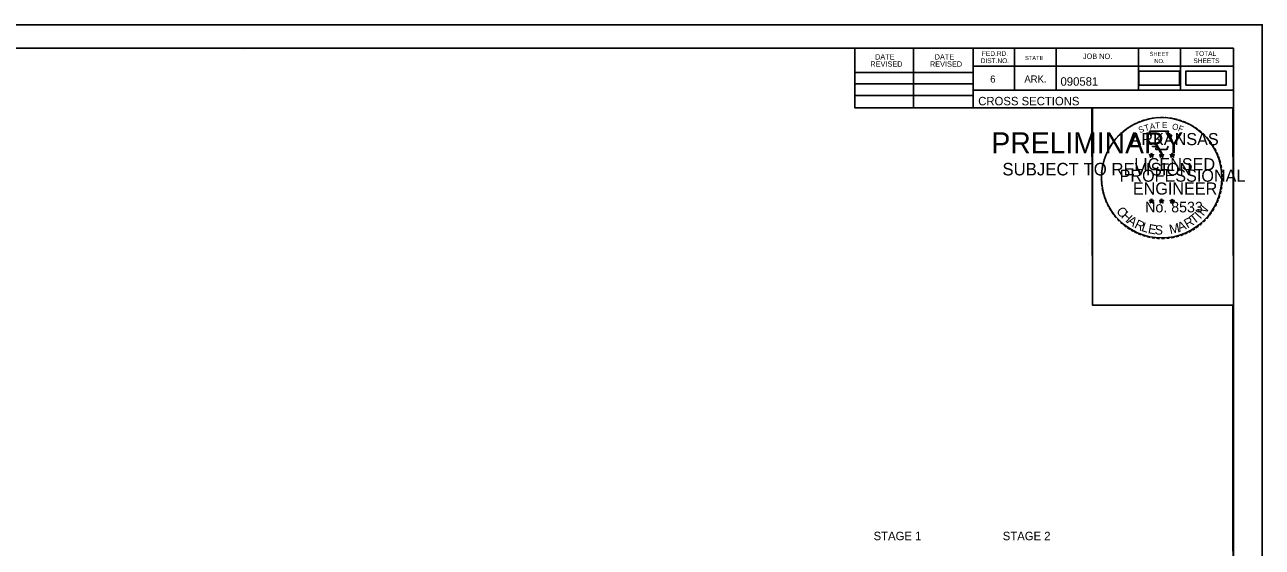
# Model space of a CAD drawing. Extents: x 1322838 to 1324533, y 339903 to 351025.
# Drawn here: x 1323661.9 to 1323866.6, y 347312 to 347398.5 of the extents above; entities that cross this region are included whole.
import ezdxf

# ---------------------------------------------------------------- set-up
doc = ezdxf.new("R2010")
doc.units = 0
for name, color, linetype in [('R_Axis Annot', 7, 'Continuous'), ('R_Border', 7, 'Continuous'), ('R_Border PE', 7, 'Continuous'), ('R_Border Prem', 7, 'Continuous'), ('R_Drive', 7, 'Continuous'), ('R_No Plot', 7, 'Continuous')]:
    doc.layers.add(name, color=color, linetype=linetype)

msp = doc.modelspace()

# ---------------------------------------------------------------- linework, layer by layer
at = {"layer": 'R_Border'}
for p, q in [((1323545.72, 347394.64), (1323861.9, 347394.64)), ((1323698.24, 347394.38), (1323698.24, 347394.38)), ((1323698.24, 347394.38), (1323698.24, 347394.38)), ((1323799.26, 347384.76), (1323799.26, 347394.64)), ((1323808.94, 347384.76), (1323808.94, 347394.64)), ((1323818.8, 347394.64), (1323818.8, 347384.76)), ((1323825.64, 347394.64), (1323825.64, 347387.7)), ((1323832.58, 347394.64), (1323832.58, 347387.7)), ((1323846.16, 347394.64), (1323846.16, 347387.7)), ((1323853.1, 347394.64), (1323853.1, 347387.7)), ((1323861.9, 347189.18), (1323861.9, 347394.64)), ((1323799.26, 347390.62), (1323818.8, 347390.62)), ((1323861.9, 347391.7), (1323818.8, 347391.7)), ((1323861.9, 347391.72), (1323861.9, 347391.72)), ((1323799.26, 347388.76), (1323818.8, 347388.76)), ((1323799.26, 347386.82), (1323818.8, 347386.82)), ((1323861.9, 347387.7), (1323818.8, 347387.7)), ((1323821.76, 347387.7), (1323861.9, 347387.7)), ((1323861.9, 347384.76), (1323799.26, 347384.76))]:
    msp.add_line(p, q, dxfattribs=at)
at = {"layer": 'R_Border PE'}
for p, q in [((1323847.98, 347377.01), (1323848.33, 347376.9)), ((1323847.98, 347377.01), (1323848.23, 347376.97)), ((1323847.98, 347377.01), (1323848.22, 347376.89)), ((1323848.11, 347376.6), (1323848.33, 347376.9)), ((1323848.11, 347376.6), (1323848.24, 347376.85)), ((1323848.11, 347376.6), (1323848.33, 347376.82)), ((1323848.33, 347377.27), (1323848.29, 347377.01)), ((1323848.33, 347376.9), (1323848.33, 347377.27)), ((1323848.33, 347377.27), (1323848.38, 347377.02)), ((1323848.68, 347377.01), (1323848.33, 347376.9)), ((1323848.54, 347376.6), (1323848.33, 347376.9)), ((1323848.54, 347376.6), (1323848.33, 347376.82)), ((1323848.68, 347377.01), (1323848.39, 347376.96)), ((1323848.54, 347376.6), (1323848.41, 347376.89)), ((1323848.68, 347377.01), (1323848.47, 347376.91)), ((1323849.65, 347377.01), (1323850, 347376.9)), ((1323849.65, 347377.01), (1323849.9, 347376.97)), ((1323849.65, 347377.01), (1323849.89, 347376.89)), ((1323849.78, 347376.6), (1323850, 347376.9)), ((1323849.78, 347376.6), (1323849.91, 347376.85)), ((1323849.78, 347376.6), (1323850, 347376.82)), ((1323850, 347377.27), (1323849.96, 347377.01)), ((1323850, 347376.9), (1323850, 347377.27)), ((1323850, 347377.27), (1323850.05, 347377.02)), ((1323850.35, 347377.01), (1323850, 347376.9)), ((1323850.21, 347376.6), (1323850, 347376.9)), ((1323850.21, 347376.6), (1323850, 347376.82)), ((1323850.35, 347377.01), (1323850.06, 347376.96)), ((1323850.21, 347376.6), (1323850.08, 347376.89)), ((1323850.35, 347377.01), (1323850.14, 347376.91)), ((1323851.41, 347377), (1323851.76, 347376.89)), ((1323851.41, 347377), (1323851.67, 347376.95)), ((1323851.41, 347377), (1323851.65, 347376.88)), ((1323851.55, 347376.59), (1323851.76, 347376.89)), ((1323851.55, 347376.59), (1323851.67, 347376.84)), ((1323851.55, 347376.59), (1323851.76, 347376.81)), ((1323851.76, 347377.25), (1323851.72, 347377)), ((1323851.76, 347376.89), (1323851.76, 347377.25)), ((1323851.76, 347377.25), (1323851.81, 347377)), ((1323852.11, 347377), (1323851.76, 347376.89)), ((1323851.98, 347376.59), (1323851.76, 347376.89)), ((1323851.98, 347376.59), (1323851.76, 347376.81)), ((1323852.11, 347377), (1323851.82, 347376.95)), ((1323851.98, 347376.59), (1323851.84, 347376.88)), ((1323852.11, 347377), (1323851.91, 347376.9)), ((1323848.33, 347369.69), (1323848.28, 347369.44)), ((1323848.33, 347369.33), (1323848.33, 347369.69)), ((1323848.33, 347369.69), (1323848.37, 347369.44)), ((1323849.99, 347369.69), (1323849.95, 347369.44)), ((1323849.99, 347369.33), (1323849.99, 347369.69)), ((1323849.99, 347369.69), (1323850.04, 347369.44)), ((1323851.76, 347369.68), (1323851.72, 347369.43)), ((1323851.76, 347369.32), (1323851.76, 347369.68)), ((1323851.76, 347369.68), (1323851.81, 347369.43)), ((1323847.98, 347369.44), (1323848.33, 347369.33)), ((1323847.98, 347369.44), (1323848.23, 347369.39)), ((1323847.98, 347369.44), (1323848.21, 347369.32)), ((1323848.11, 347369.03), (1323848.33, 347369.33)), ((1323848.11, 347369.03), (1323848.24, 347369.27)), ((1323848.11, 347369.03), (1323848.32, 347369.25)), ((1323848.54, 347369.03), (1323848.32, 347369.24)), ((1323848.67, 347369.44), (1323848.33, 347369.33)), ((1323848.54, 347369.03), (1323848.33, 347369.33)), ((1323848.67, 347369.44), (1323848.39, 347369.39)), ((1323848.54, 347369.03), (1323848.4, 347369.32)), ((1323848.67, 347369.44), (1323848.47, 347369.34)), ((1323849.65, 347369.44), (1323849.99, 347369.33)), ((1323849.65, 347369.44), (1323849.9, 347369.39)), ((1323849.65, 347369.44), (1323849.88, 347369.32)), ((1323849.78, 347369.03), (1323849.99, 347369.33)), ((1323849.78, 347369.03), (1323849.9, 347369.27)), ((1323849.78, 347369.03), (1323849.99, 347369.25)), ((1323850.34, 347369.44), (1323849.99, 347369.33)), ((1323850.21, 347369.03), (1323849.99, 347369.33)), ((1323850.21, 347369.03), (1323849.99, 347369.24)), ((1323850.34, 347369.44), (1323850.06, 347369.39)), ((1323850.21, 347369.03), (1323850.07, 347369.32)), ((1323850.34, 347369.44), (1323850.14, 347369.34)), ((1323851.41, 347369.43), (1323851.76, 347369.32)), ((1323851.41, 347369.43), (1323851.67, 347369.38)), ((1323851.41, 347369.43), (1323851.65, 347369.31)), ((1323851.55, 347369.02), (1323851.76, 347369.32)), ((1323851.55, 347369.02), (1323851.67, 347369.26)), ((1323851.55, 347369.02), (1323851.76, 347369.24)), ((1323852.11, 347369.43), (1323851.76, 347369.32)), ((1323851.97, 347369.02), (1323851.76, 347369.32)), ((1323851.97, 347369.02), (1323851.76, 347369.23)), ((1323852.11, 347369.43), (1323851.82, 347369.38)), ((1323851.97, 347369.02), (1323851.84, 347369.31)), ((1323852.11, 347369.43), (1323851.9, 347369.33))]:
    msp.add_line(p, q, dxfattribs=at)
for points in [[(1323848.02, 347380.89), (1323848.29, 347380.06)], [(1323851.53, 347379.97), (1323851.67, 347380.25), (1323850.99, 347380.23), (1323851.14, 347380.89), (1323848.02, 347380.89)], [(1323848.51, 347378.47), (1323848.51, 347378.38), (1323849.08, 347378.36), (1323849.02, 347377.89), (1323850.89, 347377.89), (1323851.09, 347378.42)], [(1323848.33, 347377.27), (1323848.54, 347376.6), (1323847.98, 347377.01), (1323848.68, 347377.01), (1323848.11, 347376.6), (1323848.33, 347377.27)], [(1323850, 347377.27), (1323850.21, 347376.6), (1323849.65, 347377.01), (1323850.35, 347377.01), (1323849.78, 347376.6), (1323850, 347377.27)], [(1323851.76, 347377.25), (1323851.98, 347376.59), (1323851.41, 347377), (1323852.11, 347377), (1323851.55, 347376.59), (1323851.76, 347377.25)], [(1323848.33, 347369.69), (1323848.54, 347369.03), (1323847.98, 347369.44), (1323848.67, 347369.44), (1323848.11, 347369.03), (1323848.33, 347369.69)], [(1323849.99, 347369.69), (1323850.21, 347369.03), (1323849.65, 347369.44), (1323850.34, 347369.44), (1323849.78, 347369.03), (1323849.99, 347369.69)], [(1323851.76, 347369.68), (1323851.97, 347369.02), (1323851.41, 347369.43), (1323852.11, 347369.43), (1323851.55, 347369.02), (1323851.76, 347369.68)]]:
    msp.add_lwpolyline(points, dxfattribs=at)
for centre, radius in [((1323848.33, 347376.9), 0.172), ((1323848.33, 347376.9), 0.145), ((1323848.33, 347376.9), 0.116), ((1323848.33, 347376.9), 0.0991), ((1323848.33, 347376.9), 0.0747), ((1323848.33, 347376.9), 0.0495), ((1323848.33, 347376.9), 0.0296), ((1323850, 347376.9), 0.172), ((1323850, 347376.9), 0.145), ((1323850, 347376.9), 0.116), ((1323850, 347376.9), 0.0991), ((1323850, 347376.9), 0.0747), ((1323850, 347376.9), 0.0495), ((1323850, 347376.9), 0.0296), ((1323851.76, 347376.89), 0.172), ((1323851.76, 347376.89), 0.145), ((1323851.76, 347376.89), 0.116), ((1323851.76, 347376.89), 0.0991), ((1323851.76, 347376.89), 0.0747), ((1323851.76, 347376.89), 0.0495), ((1323851.76, 347376.89), 0.0296), ((1323848.32, 347369.33), 0.172), ((1323848.32, 347369.33), 0.145), ((1323848.32, 347369.33), 0.116), ((1323848.32, 347369.33), 0.0991), ((1323848.32, 347369.33), 0.0747), ((1323848.32, 347369.33), 0.0495), ((1323848.32, 347369.33), 0.0296), ((1323849.99, 347369.33), 0.172), ((1323849.99, 347369.33), 0.145), ((1323849.99, 347369.33), 0.116), ((1323849.99, 347369.33), 0.0991), ((1323849.99, 347369.33), 0.0747), ((1323849.99, 347369.33), 0.0495), ((1323849.99, 347369.33), 0.0296), ((1323851.76, 347369.32), 0.172), ((1323851.76, 347369.32), 0.145), ((1323851.76, 347369.32), 0.116), ((1323851.76, 347369.32), 0.0991), ((1323851.76, 347369.32), 0.0747), ((1323851.76, 347369.32), 0.0495), ((1323851.76, 347369.32), 0.0296)]:
    msp.add_circle(centre, radius, dxfattribs=at)
at = {"layer": 'R_Drive'}
for points in [[(1323846.25, 347388.53), (1323852.94, 347388.53), (1323852.94, 347390.84), (1323846.25, 347390.84)], [(1323854, 347388.53), (1323860.68, 347388.53), (1323860.68, 347390.84), (1323854, 347390.84)]]:
    msp.add_lwpolyline(points, close=True, dxfattribs=at)
at = {"layer": 'R_No Plot'}
for p, q in [((1323533.31, 347398.53), (1323866.65, 347398.53)), ((1323837.93, 347362.3), (1323837.93, 347362.3))]:
    msp.add_line(p, q, dxfattribs=at)
for points in [[(1323533.31, 347398.53), (1323866.65, 347398.53), (1323866.65, 347185.19), (1323533.31, 347185.19)], [(1323779.64, 347394.64), (1323799.26, 347394.64), (1323799.26, 347384.76), (1323815.37, 347384.76), (1323838.57, 347384.76), (1323838.57, 347352.09), (1323861.77, 347352.09), (1323861.9, 347189.18), (1323545.72, 347189.18), (1323545.72, 347394.64)], [(1323838.43, 347384.76), (1323861.77, 347384.76), (1323861.91, 347352.09), (1323838.57, 347352.09)]]:
    msp.add_lwpolyline(points, close=True, dxfattribs=at)
msp.add_circle((1323850.01, 347373.2), 9.95, dxfattribs=at)

# ---------------------------------------------------------------- texts
at = {"layer": 'R_Axis Annot'}
for s, p in [('STAGE 1', (1323802.35, 347313.21)), ('STAGE 2', (1323823.72, 347313.21))]:
    msp.add_text(s, height=1.4, dxfattribs=at).set_placement(p)
at = {"layer": 'R_Border'}
for s, height, p in [('REVISED', 0.879, (1323801.81, 347391.59)), ('DATE', 0.879, (1323802.59, 347392.77)), ('REVISED', 0.879, (1323811.67, 347391.59)), ('DATE', 0.879, (1323812.45, 347392.77)), ('DIST.NO.', 0.782, (1323820.08, 347392.18)), ('FED.RD.', 0.782, (1323820.28, 347393.36)), ('STATE', 0.684, (1323827.4, 347392.68)), ('JOB NO.', 0.879, (1323836.98, 347392.88)), ('SHEET', 0.684, (1323848.02, 347393.36)), ('NO.', 0.684, (1323848.8, 347392.18)), ('SHEETS', 0.782, (1323855.26, 347392.18)), ('TOTAL', 0.782, (1323855.54, 347393.36)), ('6', 1.17, (1323821.64, 347388.96)), ('ARK.', 1.172, (1323827.3, 347388.96)), ('090581', 1.4, (1323833.27, 347388.44)), ('CROSS SECTIONS', 1.4, (1323819.66, 347385.19))]:
    msp.add_text(s, height=height, rotation=360, dxfattribs=at).set_placement(p)
at = {"layer": 'R_Border PE'}
for s, height, rotation, p in [('-', 1.6, 34.0636, (1323844.91, 347381.06)), ('-', 1.6, 28.7918, (1323845.5, 347381.43)), ('-', 1.6, 24.3072, (1323846.14, 347381.75)), ('-', 1.6, 19.1761, (1323846.77, 347382.02)), ('T', 1, 16.4036, (1323847.29, 347380.9)), ('-', 1.6, 13.6301, (1323847.52, 347382.26)), ('A', 1, 11.2132, (1323848.12, 347381.15)), ('-', 1.6, 10.2193, (1323848.2, 347382.42)), ('T', 1, 6.0228, (1323848.97, 347381.32)), ('-', 1.6, 5.8968, (1323848.93, 347382.53)), ('-', 1.6, 0.1862, (1323849.7, 347382.6)), ('E', 1, 0.8323, (1323850.07, 347381.43)), ('-', 1.6, 357.743, (1323850.42, 347382.59)), ('-', 1.6, 352.1617, (1323851.17, 347382.53)), ('O', 1, 350.4515, (1323851.67, 347381.22)), ('-', 1.6, 347.2049, (1323851.88, 347382.42)), ('-', 1.6, 342.3362, (1323852.52, 347382.26)), ('-', 1.6, 337.8551, (1323853.25, 347382.04)), ('-', 1.6, 334.1211, (1323853.89, 347381.77)), ('-', 1.6, 329.6409, (1323854.46, 347381.49)), ('-', 1.6, 48.423, (1323842.97, 347379.39)), ('-', 1.6, 42.9622, (1323843.42, 347379.87)), ('-', 1.6, 38.9507, (1323843.85, 347380.29)), ('-', 1.6, 36.2317, (1323844.33, 347380.67)), ('ARKANSAS', 2, 360, (1323844.87, 347378.6)), ('S', 1, 21.594, (1323846.38, 347380.57)), ('F', 1, 340.0707, (1323852.63, 347380.99)), ('-', 1.6, 325.8627, (1323855.11, 347381.13)), ('-', 1.6, 320.5297, (1323855.72, 347380.7)), ('-', 1.6, 315.5786, (1323856.32, 347380.21)), ('-', 1.6, 309.8797, (1323856.89, 347379.66)), ('-', 1.6, 62.8713, (1323841.52, 347377.2)), ('-', 1.6, 58.0706, (1323841.83, 347377.81)), ('-', 1.6, 54.2325, (1323842.15, 347378.34)), ('-', 1.6, 50.6142, (1323842.57, 347378.91)), ('-', 1.6, 306.6522, (1323857.41, 347379.06)), ('-', 1.4, 303.6753, (1323857.9, 347378.49)), ('-', 1.6, 299.6684, (1323858.22, 347377.88)), ('-', 1.6, 75.461, (1323840.84, 347375.24)), ('-', 1.6, 72.3945, (1323841.04, 347375.96)), ('-', 1.6, 67.7743, (1323841.26, 347376.59)), ('LICENSED', 2, 360, (1323845.47, 347374.45)), ('DWB', 0.01, 360, (1323848.32, 347376.9)), ('DWB', 0.01, 360, (1323849.99, 347376.9)), ('DWB', 0.01, 360, (1323851.75, 347376.88)), ('-', 1.6, 294.6628, (1323858.54, 347377.27)), ('-', 1.6, 290.5728, (1323858.8, 347376.7)), ('-', 1.6, 285.1233, (1323859.03, 347376.12)), ('-', 1.6, 89.0622, (1323840.61, 347373.14)), ('-', 1.6, 85.1863, (1323840.63, 347373.84)), ('-', 1.6, 81.2013, (1323840.71, 347374.53)), ('PROFESSIONAL', 2, 360, (1323843.05, 347372.55)), ('-', 1.6, 280.5493, (1323859.23, 347375.37)), ('-', 1.6, 276.5962, (1323859.39, 347374.61)), ('-', 1.6, 274.3301, (1323859.45, 347373.88)), ('-', 1.6, 94.1959, (1323840.64, 347372.41)), ('-', 1.6, 98.9479, (1323840.72, 347371.75)), ('ENGINEER', 2, 360, (1323845.24, 347370.42)), ('-', 1.6, 260.9953, (1323859.4, 347371.93)), ('-', 1.6, 263.5172, (1323859.47, 347372.59)), ('-', 1.6, 269.9407, (1323859.49, 347373.25)), ('-', 1.6, 101.7149, (1323840.85, 347371.01)), ('-', 1.6, 105.4578, (1323841.01, 347370.42)), ('-', 1.6, 109.0874, (1323841.23, 347369.79)), ('-', 1.6, 252.8681, (1323859.11, 347370.53)), ('-', 1.6, 255.7626, (1323859.29, 347371.25)), ('-', 1.6, 114.0643, (1323841.48, 347369.19)), ('-', 1.6, 115.7289, (1323841.79, 347368.57)), ('-', 1.6, 120.4471, (1323842.14, 347367.99)), ('-', 1.6, 125.8934, (1323842.55, 347367.43)), ('C', 1.54, 309.9548, (1323842.4, 347367.62)), ('H', 1.54, 317.3873, (1323843.19, 347366.68)), ('No. 8533', 1.757, 360, (1323847.28, 347367.47)), ('DWB', 0.01, 360, (1323848.31, 347369.32)), ('DWB', 0.01, 360, (1323849.98, 347369.32)), ('DWB', 0.01, 360, (1323851.75, 347369.31)), ('N', 1.54, 50.7834, (1323856.91, 347366.77)), ('-', 1.6, 239.0712, (1323858.23, 347368.48)), ('-', 1.6, 244.6197, (1323858.62, 347369.23)), ('-', 1.6, 247.8887, (1323858.88, 347369.86)), ('-', 1.6, 130.7181, (1323843.01, 347366.87)), ('-', 1.6, 134.2238, (1323843.53, 347366.33)), ('-', 1.6, 138.9338, (1323844.05, 347365.87)), ('A', 1.54, 325.5578, (1323844.18, 347365.78)), ('R', 1.54, 334.3187, (1323845.38, 347364.98)), ('L', 1.54, 342.194, (1323846.55, 347364.42)), ('M', 1.54, 12.4404, (1323851.44, 347363.87)), ('A', 1.54, 21.7918, (1323852.94, 347364.23)), ('R', 1.54, 30.5528, (1323854.27, 347364.78)), ('T', 1.54, 38.428, (1323855.38, 347365.44)), ('I', 1.54, 46.3033, (1323856.39, 347366.25)), ('-', 1.6, 221.0851, (1323856.39, 347366.19)), ('-', 1.6, 225.7653, (1323856.92, 347366.7)), ('-', 1.6, 231.2538, (1323857.39, 347367.26)), ('-', 1.6, 233.8452, (1323857.82, 347367.83)), ('-', 1.6, 144.6463, (1323844.61, 347365.46)), ('-', 1.6, 148.0898, (1323845.17, 347365.09)), ('-', 1.6, 151.5704, (1323845.75, 347364.76)), ('-', 1.6, 154.6002, (1323846.27, 347364.52)), ('-', 1.6, 158.5612, (1323846.89, 347364.26)), ('-', 1.6, 162.7983, (1323847.58, 347364.05)), ('E', 1.54, 349.3312, (1323847.66, 347364.06)), ('S', 1.54, 356.4684, (1323848.82, 347363.84)), ('-', 1.6, 195.4743, (1323852.83, 347364.15)), ('-', 1.6, 200.7184, (1323853.51, 347364.39)), ('-', 1.6, 204.2516, (1323854.13, 347364.66)), ('-', 1.6, 207.3568, (1323854.75, 347364.98)), ('-', 1.6, 212.2491, (1323855.31, 347365.33)), ('-', 1.6, 215.7363, (1323855.84, 347365.72)), ('-', 1.6, 167.5555, (1323848.29, 347363.89)), ('-', 1.6, 173.1155, (1323849.07, 347363.78)), ('-', 1.6, 176.5183, (1323849.81, 347363.72)), ('-', 1.6, 181.5918, (1323850.56, 347363.74)), ('-', 1.6, 185.8167, (1323851.37, 347363.82)), ('-', 1.6, 191.2858, (1323852.1, 347363.95))]:
    msp.add_text(s, height=height, rotation=rotation, dxfattribs=at).set_placement(p)
at = {"layer": 'R_Border Prem'}
for s, height, p in [('PRELIMINARY', 3.5, (1323821.85, 347377.22)), ('DWB', 0.01, (1323822.59, 347379.07)), ('SUBJECT TO REVISION', 2.0751, (1323823.66, 347373.59))]:
    msp.add_text(s, height=height, rotation=360, dxfattribs=at).set_placement(p)

doc.saveas('drawing.dxf')
